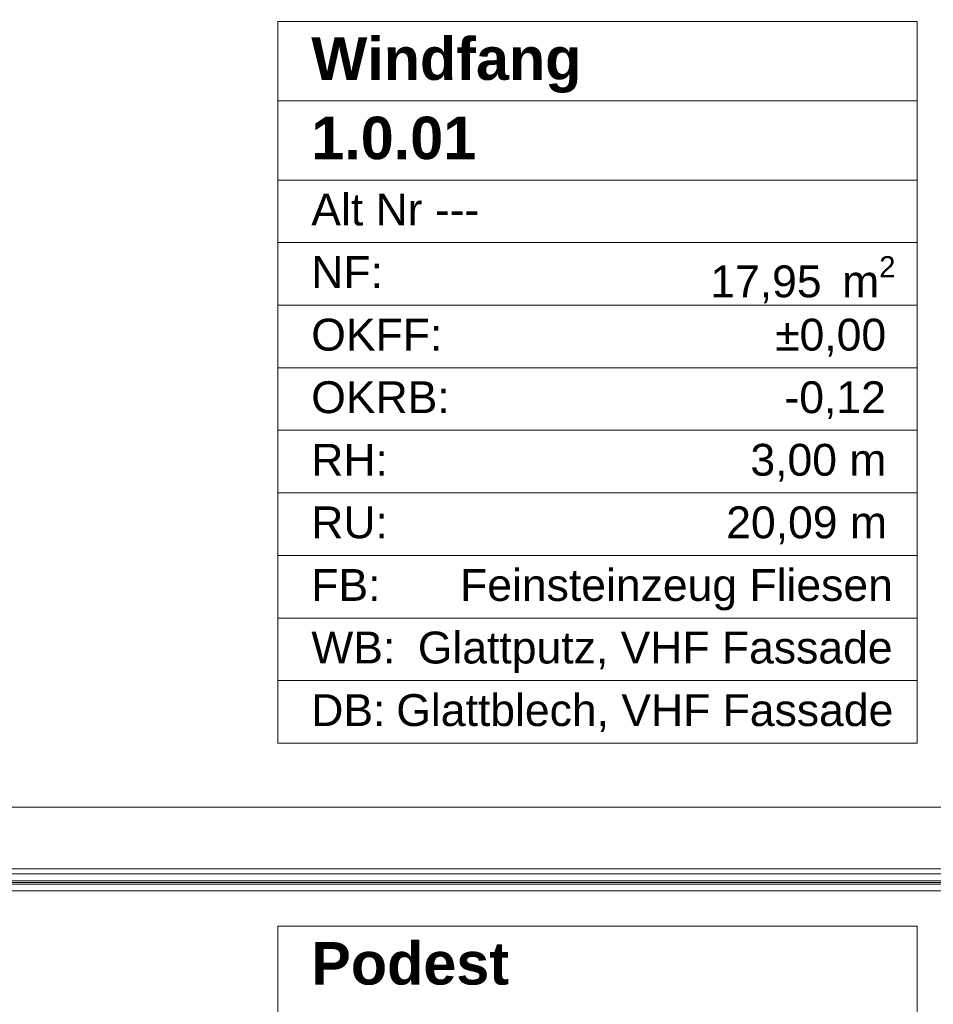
# Model space of a CAD drawing. Header units: metres. Extents: x -3.6 to 84.5, y -11 to 16.8.
# Tile 695 of 1056: x 55.5 to 57.6, y -3.2 to -0.9. Entities that reach past the tile are written whole.
import ezdxf

# ---------------------------------------------------------------- set-up
doc = ezdxf.new("R2010")
doc.units = ezdxf.units.M
doc.header["$MEASUREMENT"] = 0
for name, color, linetype in [('152 - Bemaßung_ Beschriftung.Ausbau', 7, 'Continuous'), ('301 - Elemente.Linie', 7, 'Continuous'), ('302 - Elemente.Schraffur', 7, 'Continuous'), ('401 - Zone.Raum_ Raumbegrenzung_ Whg.', 7, 'Continuous')]:
    doc.layers.add(name, color=color, linetype=linetype)
doc.styles.add('ERSTELLTER_STIL_1', font='txt')
doc.styles.add('ERSTELLTER_STIL_2', font='txt')
doc.dimstyles.new('ERSTELLTER_STIL__3', dxfattribs={"dimtxt": 0.1, "dimasz": 0.0532, "dimexe": 0.18, "dimexo": 0.0625, "dimgap": 0, "dimtad": 1, "dimtih": 1, "dimtoh": 1, "dimzin": 0, "dimdsep": 46, "dimtxsty": 'ERSTELLTER_STIL_2', "dimblk": 'ARROWHEAD_2', "dimblk1": 'ARROWHEAD_2', "dimblk2": 'ARROWHEAD_2', "dimcen": 0.09, "dimse1": 1, "dimse2": 1, "dimclrd": 7, "dimclre": 7, "dimclrt": 7, "dimazin": 0, "dimtfac": 1, "dimtdec": 4, "dimtmove": 0, "dimatfit": 3, "dimfxl": 1, "dimtolj": 1, "dimtzin": 0, "dimarcsym": 0})

# ---------------------------------------------------------------- blocks, each defined once
blk = doc.blocks.new('*D275')
at = {"layer": '152 - Bemaßung_ Beschriftung.Ausbau', "color": 7, "linetype": 'Continuous', "lineweight": 5}
for p, q in [((57.1452, -8.55), (57.1048, -8.62)), ((57.125, -8.6375), (57.125, -8.5325)), ((62.2952, -8.55), (62.2548, -8.62)), ((55.505, -8.585), (57.125, -8.585)), ((57.125, -8.585), (62.275, -8.585))]:
    blk.add_line(p, q, dxfattribs=at)
at = {"layer": '152 - Bemaßung_ Beschriftung.Ausbau', "color": 7, "lineweight": 5, "char_height": 0.1, "attachment_point": 7, "style": 'ERSTELLTER_STIL_2'}
for s, insert in [('\\A1;{\\pql;\\fArial|b0|i0|c0|p38;5,15}', (59.4911, -8.565)), ('\\A1;{\\pql;\\fArial|b0|i0|c0|p38;15}', (62.103, -8.565))]:
    blk.add_mtext(s, dxfattribs=dict(at, insert=insert))
blk = doc.blocks.new('ARROWHEAD_2')
at = {"color": 0, "linetype": 'Continuous', "lineweight": 0}
for p, q in [((-0.378, -0.655), (0.378, 0.655)), ((0, 0), (-1, 0))]:
    blk.add_line(p, q, dxfattribs=at)
blk = doc.blocks.new('*D276')
at = {"layer": '152 - Bemaßung_ Beschriftung.Ausbau', "color": 7, "linetype": 'Continuous', "lineweight": 5}
for p, q in [((62.2952, -8.55), (62.2548, -8.62)), ((62.275, -8.6375), (62.275, -8.5325)), ((62.4048, -8.62), (62.4452, -8.55)), ((62.425, -8.6375), (62.425, -8.5325)), ((57.125, -8.585), (62.275, -8.585)), ((62.275, -8.585), (62.425, -8.585)), ((62.425, -8.585), (62.4593, -8.585))]:
    blk.add_line(p, q, dxfattribs=at)
blk = doc.blocks.new('*D297')
at = {"layer": '152 - Bemaßung_ Beschriftung.Ausbau', "color": 7, "linetype": 'Continuous', "lineweight": 5}
for p, q in [((47.44, -9.1375), (47.44, -9.0325)), ((47.4602, -9.05), (47.4198, -9.12)), ((62.0552, -9.05), (62.0148, -9.12)), ((47.29, -9.085), (47.44, -9.085)), ((47.44, -9.085), (62.035, -9.085))]:
    blk.add_line(p, q, dxfattribs=at)
at = {"layer": '152 - Bemaßung_ Beschriftung.Ausbau', "color": 7, "lineweight": 5, "insert": (54.5415, -9.0844), "char_height": 0.1, "attachment_point": 7, "style": 'ERSTELLTER_STIL_2'}
blk.add_mtext('\\A1;{\\pql;\\fArial|b0|i0|c0|p38;14,59\\fArial|b0|i0|c0|p38;\\A1{\\H.66x;\\S5^  ;}}', dxfattribs=at)
blk = doc.blocks.new('*D298')
at = {"layer": '152 - Bemaßung_ Beschriftung.Ausbau', "color": 7, "linetype": 'Continuous', "lineweight": 5}
for p, q in [((62.035, -9.1375), (62.035, -9.0325)), ((62.0552, -9.05), (62.0148, -9.12)), ((62.2952, -9.05), (62.2548, -9.12)), ((47.44, -9.085), (62.035, -9.085)), ((62.035, -9.085), (62.275, -9.085))]:
    blk.add_line(p, q, dxfattribs=at)
at = {"layer": '152 - Bemaßung_ Beschriftung.Ausbau', "color": 7, "lineweight": 5, "insert": (62.0791, -9.065), "char_height": 0.1, "attachment_point": 7, "style": 'ERSTELLTER_STIL_2'}
blk.add_mtext('\\A1;{\\pql;\\fArial|b0|i0|c0|p38;24}', dxfattribs=at)
blk = doc.blocks.new('*D488')
at = {"layer": '152 - Bemaßung_ Beschriftung.Ausbau', "color": 7, "linetype": 'Continuous', "lineweight": 5}
for p, q in [((55.21, -10.1375), (55.21, -10.0325)), ((62.425, -10.1375), (62.425, -10.0325)), ((55.2302, -10.05), (55.1898, -10.12)), ((62.4048, -10.12), (62.4452, -10.05)), ((55.11, -10.085), (55.21, -10.085)), ((55.21, -10.085), (62.425, -10.085)), ((62.425, -10.085), (62.4593, -10.085))]:
    blk.add_line(p, q, dxfattribs=at)
at = {"layer": '152 - Bemaßung_ Beschriftung.Ausbau', "color": 7, "lineweight": 5, "char_height": 0.1, "attachment_point": 7, "style": 'ERSTELLTER_STIL_2'}
for s, insert in [('\\A1;{\\pql;\\fArial|b0|i0|c0|p38;7,21\\fArial|b0|i0|c0|p38;\\A1{\\H.66x;\\S5^  ;}}', (58.7353, -10.0844)), ('\\A1;{\\pql;\\fArial|b0|i0|c0|p38;10}', (55.2302, -10.065))]:
    blk.add_mtext(s, dxfattribs=dict(at, insert=insert))
blk = doc.blocks.new('*D526')
at = {"layer": '152 - Bemaßung_ Beschriftung.Ausbau', "color": 7, "linetype": 'Continuous', "lineweight": 5}
for p, q in [((54.68, -9.6375), (54.68, -9.5325)), ((54.7002, -9.55), (54.6598, -9.62)), ((58.0002, -9.55), (57.9598, -9.62)), ((54.38, -9.585), (54.68, -9.585)), ((54.68, -9.585), (57.98, -9.585))]:
    blk.add_line(p, q, dxfattribs=at)
at = {"layer": '152 - Bemaßung_ Beschriftung.Ausbau', "color": 7, "lineweight": 5, "insert": (56.197, -9.565), "char_height": 0.1, "attachment_point": 7, "style": 'ERSTELLTER_STIL_2'}
blk.add_mtext('\\A1;{\\pql;\\fArial|b0|i0|c0|p38;3,30}', dxfattribs=at)
blk = doc.blocks.new('*D527')
at = {"layer": '152 - Bemaßung_ Beschriftung.Ausbau', "color": 7, "linetype": 'Continuous', "lineweight": 5}
for p, q in [((57.98, -9.6375), (57.98, -9.5325)), ((58.0002, -9.55), (57.9598, -9.62)), ((58.3002, -9.55), (58.2598, -9.62)), ((54.68, -9.585), (57.98, -9.585)), ((57.98, -9.585), (58.28, -9.585))]:
    blk.add_line(p, q, dxfattribs=at)
at = {"layer": '152 - Bemaßung_ Beschriftung.Ausbau', "color": 7, "lineweight": 5, "insert": (58.0541, -9.565), "char_height": 0.1, "attachment_point": 7, "style": 'ERSTELLTER_STIL_2'}
blk.add_mtext('\\A1;{\\pql;\\fArial|b0|i0|c0|p38;30}', dxfattribs=at)
blk = doc.blocks.new('*D644')
at = {"layer": '152 - Bemaßung_ Beschriftung.Ausbau', "color": 7, "linetype": 'Continuous', "lineweight": 5}
for p, q in [((-0.165, -10.6375), (-0.165, -10.5325)), ((62.425, -10.6375), (62.425, -10.5325)), ((-0.1448, -10.55), (-0.1852, -10.62)), ((62.4048, -10.62), (62.4452, -10.55)), ((-0.1992, -10.585), (-0.165, -10.585)), ((-0.165, -10.585), (62.425, -10.585)), ((62.425, -10.585), (62.4593, -10.585))]:
    blk.add_line(p, q, dxfattribs=at)
at = {"layer": '152 - Bemaßung_ Beschriftung.Ausbau', "color": 7, "lineweight": 5, "insert": (30.959, -10.565), "char_height": 0.1, "attachment_point": 7, "style": 'ERSTELLTER_STIL_2'}
blk.add_mtext('\\A1;{\\pql;\\fArial|b0|i0|c0|p38;62,59}', dxfattribs=at)

msp = doc.modelspace()

# ---------------------------------------------------------------- hatches: boundary and pattern name
at = {"layer": '302 - Elemente.Schraffur', "linetype": 'Continuous', "lineweight": 13}
h = msp.add_hatch(dxfattribs=at)
h.set_pattern_fill('Dielenboden_0001', style=0, pattern_type=2)
h.set_pattern_definition([(0, (0, 0), (0, 0.152), [])])
h.paths.add_polyline_path([(55.21, -2.917), (58.0798, -2.917), (58.0798, -2.897), (55.21, -2.897)])

# ---------------------------------------------------------------- linework, layer by layer
at = {"layer": '301 - Elemente.Linie', "color": 7, "linetype": 'Continuous', "lineweight": 5}
for p, q in [((58.013, -2.865), (55.297, -2.865)), ((55.297, -2.877), (58.013, -2.877)), ((58.013, -2.877), (55.297, -2.877)), ((55.297, -2.893), (58.013, -2.893)), ((58.013, -2.893), (55.297, -2.893)), ((55.297, -2.901), (58.013, -2.901)), ((58.013, -2.901), (55.297, -2.901))]:
    msp.add_line(p, q, dxfattribs=at)
at = {"layer": '301 - Elemente.Linie', "color": 253, "linetype": 'Continuous', "lineweight": 13, "true_color": 0xafafaf}
msp.add_lwpolyline([(55.3078, -2.72), (57.9978, -2.72)], dxfattribs=at)
at = {"layer": '302 - Elemente.Schraffur', "color": 7, "linetype": 'Continuous', "lineweight": 18}
msp.add_lwpolyline([(55.21, -2.917), (58.0798, -2.917), (58.0798, -2.897), (55.21, -2.897)], close=True, dxfattribs=at)
at = {"layer": '401 - Zone.Raum_ Raumbegrenzung_ Whg.', "color": 7, "linetype": 'Continuous', "lineweight": 9}
for p, q in [((57.5851, -0.87), (56.0799, -0.87)), ((56.0799, -0.87), (56.0799, -2.5691)), ((56.0799, -0.87), (57.5851, -0.87)), ((56.0799, -1.0566), (56.0799, -0.87)), ((57.5851, -2.5691), (57.5851, -0.87)), ((57.5851, -0.87), (57.5851, -1.0566)), ((57.5851, -1.0566), (56.0799, -1.0566)), ((56.0799, -1.0566), (57.5851, -1.0566)), ((56.0799, -1.2433), (56.0799, -1.0566)), ((57.5851, -1.0566), (57.5851, -1.2433)), ((57.5851, -1.2433), (56.0799, -1.2433)), ((56.0799, -1.2433), (57.5851, -1.2433)), ((56.0799, -1.3906), (56.0799, -1.2433)), ((57.5851, -1.2433), (57.5851, -1.3906)), ((57.5851, -1.3906), (56.0799, -1.3906)), ((56.0799, -1.3906), (57.5851, -1.3906)), ((56.0799, -1.5379), (56.0799, -1.3906)), ((57.5851, -1.3906), (57.5851, -1.5379)), ((57.5851, -1.5379), (56.0799, -1.5379)), ((56.0799, -1.5379), (57.5851, -1.5379)), ((56.0799, -1.6852), (56.0799, -1.5379)), ((57.5851, -1.5379), (57.5851, -1.6852)), ((57.5851, -1.6852), (56.0799, -1.6852)), ((56.0799, -1.6852), (57.5851, -1.6852)), ((56.0799, -1.8325), (56.0799, -1.6852)), ((57.5851, -1.6852), (57.5851, -1.8325)), ((57.5851, -1.8325), (56.0799, -1.8325)), ((56.0799, -1.8325), (57.5851, -1.8325)), ((56.0799, -1.9799), (56.0799, -1.8325)), ((57.5851, -1.8325), (57.5851, -1.9799)), ((57.5851, -1.9799), (56.0799, -1.9799)), ((56.0799, -1.9799), (57.5851, -1.9799)), ((56.0799, -2.1272), (56.0799, -1.9799)), ((57.5851, -1.9799), (57.5851, -2.1272)), ((57.5851, -2.1272), (56.0799, -2.1272)), ((56.0799, -2.1272), (57.5851, -2.1272)), ((56.0799, -2.2745), (56.0799, -2.1272)), ((57.5851, -2.1272), (57.5851, -2.2745)), ((57.5851, -2.2745), (56.0799, -2.2745)), ((56.0799, -2.2745), (57.5851, -2.2745)), ((56.0799, -2.4218), (56.0799, -2.2745)), ((57.5851, -2.2745), (57.5851, -2.4218)), ((57.5851, -2.4218), (56.0799, -2.4218)), ((56.0799, -2.4218), (57.5851, -2.4218)), ((56.0799, -2.5691), (56.0799, -2.4218)), ((57.5851, -2.4218), (57.5851, -2.5691)), ((56.0799, -2.5691), (57.5851, -2.5691)), ((57.5851, -2.5691), (56.0799, -2.5691)), ((57.5851, -2.9997), (56.0799, -2.9997)), ((56.0799, -2.9997), (56.0799, -4.6988)), ((56.0799, -2.9997), (57.5851, -2.9997)), ((56.0799, -3.1863), (56.0799, -2.9997)), ((57.5851, -4.6988), (57.5851, -2.9997)), ((57.5851, -2.9997), (57.5851, -3.1863))]:
    msp.add_line(p, q, dxfattribs=at)

# ---------------------------------------------------------------- texts
at = {"layer": '401 - Zone.Raum_ Raumbegrenzung_ Whg.', "color": 7, "lineweight": 9, "attachment_point": 1}
for s, insert, char_height, style in [('\\A1;{\\pqj;\\pt0;\\fArial|b1|i0|c0|p38;Windfang}', (56.1585, -0.9076), 0.1, 'ERSTELLTER_STIL_1'), ('\\A1;{\\pqj;\\pt0;\\fArial|b1|i0|c0|p38;}', (57.5066, -0.8848), 0.1, 'ERSTELLTER_STIL_1'), ('\\A1;{\\pqj;\\pt0;\\fArial|b1|i0|c0|p38;}', (57.5066, -1.0714), 0.1, 'ERSTELLTER_STIL_1'), ('\\A1;{\\pql;\\pt0;\\fArial|b1|i0|c0|p38;1.0.01}', (56.1585, -1.0942), 0.1, 'ERSTELLTER_STIL_1'), ('\\A1;{\\pqj;\\pt0;\\fArial|b0|i0|c0|p38;Alt Nr ---}', (56.1585, -1.2751), 0.075, 'ERSTELLTER_STIL_2'), ('\\A1;{\\pqj;\\pt0;\\fArial|b0|i0|c0|p38;}', (57.5066, -1.258), 0.075, 'ERSTELLTER_STIL_2'), ('\\A1;{\\pqj;\\pt0;\\fArial|b0|i0|c0|p38;NF: }', (56.1585, -1.4225), 0.075, 'ERSTELLTER_STIL_2'), ('\\A1;{\\pql;\\pt0,0.05;\\fArial|b0|i0|c0|p38;17,95\\fArial|b0|i0|c0|p38;\\A1{\\H.66x;\\S^  ;}\\fArial|b0|i0|c0|p38; m\\fArial|b0|i0|c0|p38;\\A1{\\H.66x;\\S2^  ;}}', (57.098, -1.4225), 0.075, 'ERSTELLTER_STIL_2'), ('\\A1;{\\pqj;\\pt0;\\fArial|b0|i0|c0|p38;OKFF: }', (56.1585, -1.5698), 0.075, 'ERSTELLTER_STIL_2'), ('\\A1;{\\pqj;\\pt0;\\fArial|b0|i0|c0|p38;±0,00}', (57.2508, -1.5698), 0.075, 'ERSTELLTER_STIL_2'), ('\\A1;{\\pqj;\\pt0;\\fArial|b0|i0|c0|p38;OKRB: }', (56.1585, -1.7171), 0.075, 'ERSTELLTER_STIL_2'), ('\\A1;{\\pqj;\\pt0;\\fArial|b0|i0|c0|p38;-0,12}', (57.2727, -1.7171), 0.075, 'ERSTELLTER_STIL_2'), ('\\A1;{\\pqj;\\pt0;\\fArial|b0|i0|c0|p38;RH: }', (56.1585, -1.8644), 0.075, 'ERSTELLTER_STIL_2'), ('\\A1;{\\pqj;\\pt0;\\fArial|b0|i0|c0|p38;3,00 m}', (57.1925, -1.8644), 0.075, 'ERSTELLTER_STIL_2'), ('\\A1;{\\pqj;\\pt0;\\fArial|b0|i0|c0|p38;RU: }', (56.1585, -2.0117), 0.075, 'ERSTELLTER_STIL_2'), ('\\A1;{\\pqj;\\pt0;\\fArial|b0|i0|c0|p38;20,09 m}', (57.1356, -2.0117), 0.075, 'ERSTELLTER_STIL_2'), ('\\A1;{\\pqj;\\pt0;\\fArial|b0|i0|c0|p38;Feinsteinzeug Fliesen}', (56.5089, -2.1591), 0.075, 'ERSTELLTER_STIL_2'), ('\\A1;{\\pqj;\\pt0;\\fArial|b0|i0|c0|p38;FB: }', (56.1585, -2.1591), 0.075, 'ERSTELLTER_STIL_2'), ('\\A1;{\\pqj;\\pt0;\\fArial|b0|i0|c0|p38;WB: }', (56.1585, -2.3064), 0.075, 'ERSTELLTER_STIL_2'), ('\\A1;{\\pqj;\\pt0;\\fArial|b0|i0|c0|p38;Glattputz, VHF Fassade}', (56.4094, -2.3064), 0.075, 'ERSTELLTER_STIL_2'), ('\\A1;{\\pqj;\\pt0;\\fArial|b0|i0|c0|p38;DB: }', (56.1585, -2.4537), 0.075, 'ERSTELLTER_STIL_2'), ('\\A1;{\\pqj;\\pt0;\\fArial|b0|i0|c0|p38;Glattblech, VHF Fassade}', (56.3587, -2.4537), 0.075, 'ERSTELLTER_STIL_2'), ('\\A1;{\\pqj;\\pt0;\\fArial|b1|i0|c0|p38;Podest}', (56.1585, -3.0373), 0.1, 'ERSTELLTER_STIL_1'), ('\\A1;{\\pqj;\\pt0;\\fArial|b1|i0|c0|p38;}', (57.5066, -3.0144), 0.1, 'ERSTELLTER_STIL_1')]:
    msp.add_mtext(s, dxfattribs=dict(at, insert=insert, char_height=char_height, style=style))

# ---------------------------------------------------------------- dimensions: what is measured, and where the dimension line sits
at = {"layer": '152 - Bemaßung_ Beschriftung.Ausbau', "color": 7, "linetype": 'Continuous', "lineweight": 5}
for base, p1, p2, picture, middle in [((62.03503, -9.085), (47.43999, 2.93566), (62.03503, 5.5375), '*D297', (54.84455, -9.015)), ((62.275, -9.085), (62.035, 5.5375), (62.275, 5.5375), '*D298', (62.1554, -9.015)), ((62.425, -10.585), (-0.165, -0.145), (62.425, 5.1), '*D644', (31.127, -10.515)), ((62.42503, -10.085), (55.20999, -8.085), (62.42503, 5.1), '*D488', (59.00026, -10.015)), ((62.275, -8.585), (57.125, -7.93), (62.275, 5.1), '*D275', (59.621, -8.515)), ((62.425, -8.585), (62.275, 5.1), (62.425, 5.1), '*D276', (62.1793, -8.515)), ((57.98, -9.585), (54.68, 0.7), (57.98, 0.25), '*D526', (56.3268, -9.515)), ((58.28, -9.585), (57.98, 0.25), (58.28, 0.25), '*D527', (58.1303, -9.515))]:
    dim = msp.add_linear_dim(base=base, p1=p1, p2=p2, dimstyle='ERSTELLTER_STIL__3', dxfattribs=at)
    dim.commit()
    dim.dimension.update_dxf_attribs({"geometry": picture, "text_midpoint": middle, "dimtype": 160})

doc.saveas('drawing.dxf')
